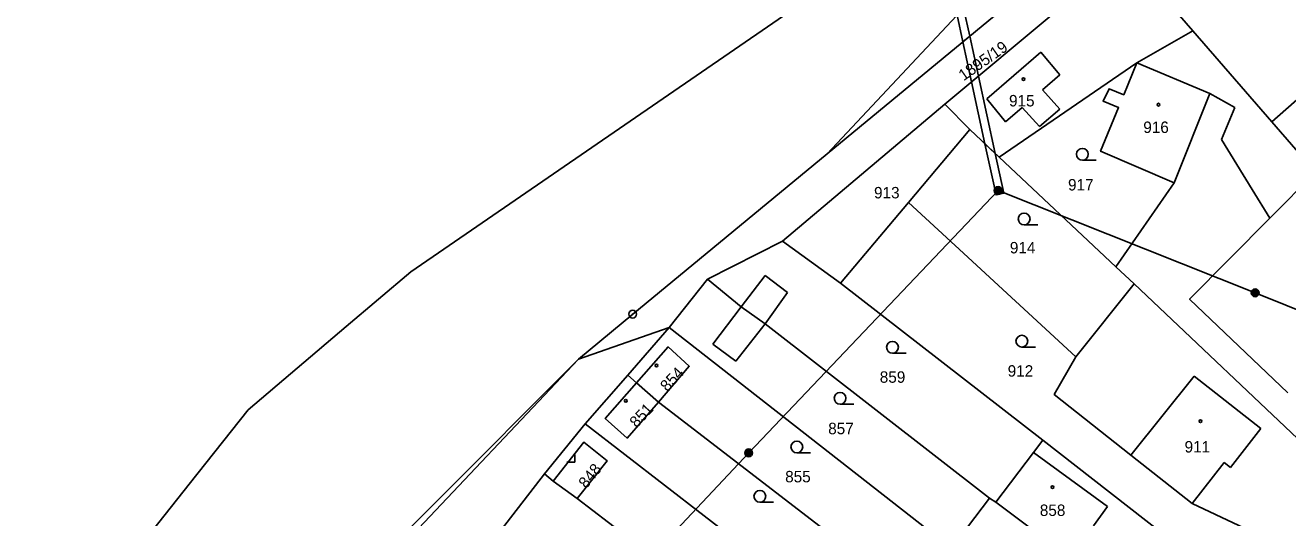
# Model space of a CAD drawing. Extents: x -587171 to -555306, y -1167727 to -1074732.
# Drawn here: x -560446.4 to -560285.3, y -1077589.4 to -1077526.6 of the extents above; entities that cross this region are included whole.
import ezdxf

# ---------------------------------------------------------------- set-up
doc = ezdxf.new("R2010")
doc.units = 0
for name, color, linetype in [('Hranice parcel', 7, 'Continuous'), ('Parcelní čísla', 7, 'Continuous'), ('Poz předměty', 7, 'Continuous'), ('Vnitřní kresba', 7, 'Continuous'), ('Věcná břemena k části', 7, 'Continuous'), ('Značky bodu BP', 7, 'Continuous'), ('Značky budov', 7, 'Continuous'), ('Značky kultur', 7, 'Continuous')]:
    doc.layers.add(name, color=color, linetype=linetype)

msp = doc.modelspace()

# ---------------------------------------------------------------- linework, layer by layer
at = {"layer": 'Hranice parcel'}
for p, q in [((-560265.62, -1077519.56), (-560287.37, -1077538.9)), ((-560297.47, -1077527.28), (-560300.86, -1077523.32)), ((-560304.6, -1077531.38), (-560297.47, -1077527.28)), ((-560287.37, -1077538.9), (-560297.47, -1077527.28)), ((-560322.18, -1077543.4), (-560304.6, -1077531.38)), ((-560329.09, -1077536.63), (-560349.81, -1077554.12)), ((-560325.9, -1077539.89), (-560329.09, -1077536.63)), ((-560281.79, -1077545.31), (-560287.37, -1077538.9)), ((-560333.74, -1077549.2), (-560325.9, -1077539.89)), ((-560322.18, -1077543.4), (-560325.9, -1077539.89)), ((-560307.27, -1077557.41), (-560322.18, -1077543.4)), ((-560333.74, -1077549.2), (-560342.39, -1077559.48)), ((-560349.81, -1077554.12), (-560359.37, -1077558.98)), ((-560342.39, -1077559.48), (-560349.81, -1077554.12)), ((-560397.23, -1077558.06), (-560405.47, -1077565.04)), ((-560304.94, -1077559.59), (-560307.27, -1077557.41)), ((-560359.37, -1077558.98), (-560364.28, -1077565.15)), ((-560316.6, -1077579.54), (-560342.39, -1077559.48)), ((-560304.94, -1077559.59), (-560312.4, -1077568.89)), ((-560268.19, -1077594.44), (-560304.94, -1077559.59)), ((-560405.47, -1077565.04), (-560417.99, -1077575.65)), ((-560364.28, -1077565.15), (-560375.85, -1077569.17)), ((-560369.54, -1077571.23), (-560364.28, -1077565.15)), ((-560328.96, -1077592.74), (-560364.28, -1077565.15)), ((-560375.85, -1077569.17), (-560430.81, -1077627.37)), ((-560374.99, -1077577.45), (-560369.54, -1077571.23)), ((-560368.45, -1077572.22), (-560369.54, -1077571.23)), ((-560365.63, -1077574.69), (-560368.45, -1077572.22)), ((-560425.52, -1077585.14), (-560417.99, -1077575.65)), ((-560333.83, -1077599.11), (-560365.63, -1077574.69)), ((-560380.16, -1077583.81), (-560374.99, -1077577.45)), ((-560338.65, -1077605.51), (-560374.99, -1077577.45)), ((-560294.85, -1077596.46), (-560316.6, -1077579.54)), ((-560386.37, -1077591.88), (-560380.16, -1077583.81)), ((-560379.07, -1077584.78), (-560380.16, -1077583.81)), ((-560434.49, -1077596.45), (-560425.52, -1077585.14)), ((-560376, -1077586.97), (-560379.07, -1077584.78)), ((-560343.49, -1077611.88), (-560376, -1077586.97)), ((-560323.4, -1077586.94), (-560328.26, -1077593.3)), ((-560322.61, -1077587.46), (-560323.4, -1077586.94))]:
    msp.add_line(p, q, dxfattribs=at)
for points in [[(-560344.11, -1077542.98), (-560322.5, -1077519.89), (-560300.89, -1077495.53), (-560278.85, -1077472.29), (-560254.7, -1077455.13), (-560250.95, -1077451.74), (-560235.79, -1077431.89)], [(-560397.23, -1077558.06), (-560337.74, -1077517.1), (-560298.78, -1077487.41)], [(-560279.32, -1077498.88), (-560322.75, -1077525.36), (-560344.11, -1077542.98)], [(-560302.8, -1077521.08), (-560314.75, -1077524.7), (-560329.09, -1077536.63)], [(-560304.6, -1077531.38), (-560306.27, -1077535.45), (-560308.15, -1077534.68), (-560308.9, -1077536.28), (-560306.94, -1077537.08), (-560309.22, -1077542.65), (-560299.82, -1077546.67), (-560307.27, -1077557.41)], [(-560344.11, -1077542.98), (-560368.92, -1077563.44), (-560375.85, -1077569.17)], [(-560285.34, -1077573.49), (-560297.87, -1077561.55), (-560287.62, -1077551.2), (-560281.79, -1077545.31)], [(-560312.4, -1077568.89), (-560327.78, -1077554.69), (-560333.74, -1077549.2)], [(-560323.4, -1077586.94), (-560352.03, -1077564.69), (-560355.1, -1077562.53), (-560359.37, -1077558.98)], [(-560365.63, -1077574.69), (-560361.7, -1077570.09), (-560364.4, -1077567.62), (-560368.45, -1077572.22)], [(-560375.85, -1077569.17), (-560412.99, -1077606.45), (-560446.42, -1077638.81)], [(-560312.4, -1077568.89), (-560315.15, -1077573.69), (-560305.39, -1077581.46), (-560297.55, -1077587.6), (-560281.21, -1077595.33)], [(-560368.45, -1077572.22), (-560372.43, -1077576.78), (-560369.61, -1077579.26), (-560365.63, -1077574.69)], [(-560376, -1077586.97), (-560372.2, -1077582.15), (-560375.17, -1077579.79), (-560379.07, -1077584.78)], [(-560316.6, -1077579.54), (-560317.8, -1077581.12), (-560322.61, -1077587.46)], [(-560305.04, -1077600.41), (-560314.06, -1077593.83), (-560314.2, -1077593.72), (-560322.61, -1077587.46)]]:
    msp.add_lwpolyline(points, dxfattribs=at)
at = {"layer": 'Poz předměty'}
for p, q in [((-560354.12, -1077581.15), (-560322.31, -1077547.66)), ((-560322.31, -1077547.66), (-560289.51, -1077560.73)), ((-560289.51, -1077560.73), (-560266.04, -1077570.22)), ((-560354.12, -1077581.15), (-560386.86, -1077616.04))]:
    msp.add_line(p, q, dxfattribs=at)
for centre, radius in [((-560322.31, -1077547.66), 0.5), ((-560322.31, -1077547.66), 0.4), ((-560322.31, -1077547.66), 0.3), ((-560322.31, -1077547.66), 0.2), ((-560322.31, -1077547.66), 0.1), ((-560289.51, -1077560.73), 0.5), ((-560289.51, -1077560.73), 0.4), ((-560289.51, -1077560.73), 0.3), ((-560289.51, -1077560.73), 0.2), ((-560289.51, -1077560.73), 0.1), ((-560354.12, -1077581.15), 0.5), ((-560354.12, -1077581.15), 0.5), ((-560354.12, -1077581.15), 0.4), ((-560354.12, -1077581.15), 0.4), ((-560354.12, -1077581.15), 0.3), ((-560354.12, -1077581.15), 0.3), ((-560354.12, -1077581.15), 0.2), ((-560354.12, -1077581.15), 0.2), ((-560354.12, -1077581.15), 0.1), ((-560354.12, -1077581.15), 0.1)]:
    msp.add_circle(centre, radius, dxfattribs=at)
at = {"layer": 'Vnitřní kresba'}
for p, q in [((-560323.72, -1077535.97), (-560316.85, -1077530)), ((-560316.85, -1077530), (-560314.41, -1077532.89)), ((-560295.3, -1077535.27), (-560304.6, -1077531.38)), ((-560314.41, -1077532.89), (-560316.66, -1077534.81)), ((-560316.66, -1077534.81), (-560314.43, -1077537.29)), ((-560299.82, -1077546.67), (-560295.3, -1077535.27)), ((-560295.3, -1077535.27), (-560292.1, -1077537.07)), ((-560321.34, -1077538.88), (-560323.72, -1077535.97)), ((-560319.22, -1077537.05), (-560321.34, -1077538.88)), ((-560317.04, -1077539.5), (-560319.22, -1077537.05)), ((-560314.43, -1077537.29), (-560317.04, -1077539.5)), ((-560292.1, -1077537.07), (-560293.82, -1077541.16)), ((-560293.82, -1077541.16), (-560289.88, -1077547.55)), ((-560289.88, -1077547.55), (-560287.62, -1077551.2)), ((-560355.1, -1077562.53), (-560352.04, -1077558.5)), ((-560352.04, -1077558.5), (-560349.16, -1077560.69)), ((-560349.16, -1077560.69), (-560352.03, -1077564.69)), ((-560358.68, -1077567.26), (-560355.1, -1077562.53)), ((-560352.03, -1077564.69), (-560355.77, -1077569.46)), ((-560355.77, -1077569.46), (-560358.68, -1077567.26)), ((-560305.39, -1077581.46), (-560297.3, -1077571.36)), ((-560297.3, -1077571.36), (-560288.78, -1077578.05)), ((-560288.78, -1077578.05), (-560292.65, -1077583.01)), ((-560317.8, -1077581.12), (-560308.34, -1077588)), ((-560293.45, -1077582.37), (-560297.55, -1077587.6)), ((-560292.65, -1077583.01), (-560293.45, -1077582.37)), ((-560308.34, -1077588), (-560310.13, -1077590.48))]:
    msp.add_line(p, q, dxfattribs=at)
at = {"layer": 'Věcná břemena k části'}
for points in [[(-560326.71, -1077524.39), (-560327.54, -1077525.28), (-560326.8, -1077528.7), (-560325.93, -1077527.98)], [(-560325.69, -1077533.8), (-560324.82, -1077533.08), (-560325.93, -1077527.98), (-560326.8, -1077528.7)], [(-560323.98, -1077541.71), (-560322.69, -1077542.92), (-560324.82, -1077533.08), (-560325.69, -1077533.8)], [(-560322.69, -1077542.92), (-560323.98, -1077541.71), (-560322.56, -1077548.23), (-560321.58, -1077548.02)]]:
    msp.add_lwpolyline(points, close=True, dxfattribs=at)
at = {"layer": 'Značky bodu BP'}
for radius in [0.5, 0.0303]:
    msp.add_circle((-560368.92, -1077563.44), radius, dxfattribs=at)
at = {"layer": 'Značky budov'}
for centre in [(-560319.06, -1077533.44), (-560301.84, -1077536.71), (-560365.9, -1077570.01), (-560369.81, -1077574.5), (-560296.49, -1077577.1), (-560315.36, -1077585.51)]:
    msp.add_circle(centre, 0.175, dxfattribs=at)
at = {"layer": 'Značky kultur'}
for p, q in [((-560311.55, -1077543.79), (-560309.8, -1077543.79)), ((-560318.98, -1077552.04), (-560317.23, -1077552.04)), ((-560319.27, -1077567.64), (-560317.52, -1077567.64)), ((-560335.78, -1077568.42), (-560334.03, -1077568.42)), ((-560342.46, -1077574.93), (-560340.71, -1077574.93)), ((-560377.32, -1077582.35), (-560376.32, -1077582.35)), ((-560376.32, -1077582.35), (-560376.32, -1077581.35)), ((-560347.98, -1077581.14), (-560346.23, -1077581.14)), ((-560352.7, -1077587.44), (-560350.95, -1077587.44))]:
    msp.add_line(p, q, dxfattribs=at)
for centre in [(-560311.55, -1077543.04), (-560318.98, -1077551.29), (-560319.27, -1077566.89), (-560335.78, -1077567.67), (-560342.46, -1077574.18), (-560347.98, -1077580.39), (-560352.7, -1077586.69)]:
    msp.add_circle(centre, 0.75, dxfattribs=at)

# ---------------------------------------------------------------- texts
at = {"layer": 'Parcelní čísla'}
for s, rotation, p in [('1895/19', 35, (-560326.71, -1077533.73)), ('854', 47, (-560364.5, -1077573.42)), ('851', 47, (-560368.41, -1077578.04)), ('848', 51, (-560374.84, -1077585.79))]:
    msp.add_text(s, height=1.46, rotation=rotation, dxfattribs=at).set_placement(p)
for s, p in [('915', (-560320.91, -1077536.93)), ('916', (-560303.78, -1077540.32)), ('917', (-560313.38, -1077547.66)), ('913', (-560338.13, -1077548.67)), ('914', (-560320.8, -1077555.69)), ('859', (-560337.4, -1077572.2)), ('912', (-560321.08, -1077571.42)), ('857', (-560343.98, -1077578.77)), ('911', (-560298.51, -1077581.1)), ('855', (-560349.47, -1077584.91)), ('858', (-560316.98, -1077589.2))]:
    msp.add_text(s, height=1.46, dxfattribs=at).set_placement(p)

doc.saveas('drawing.dxf')
